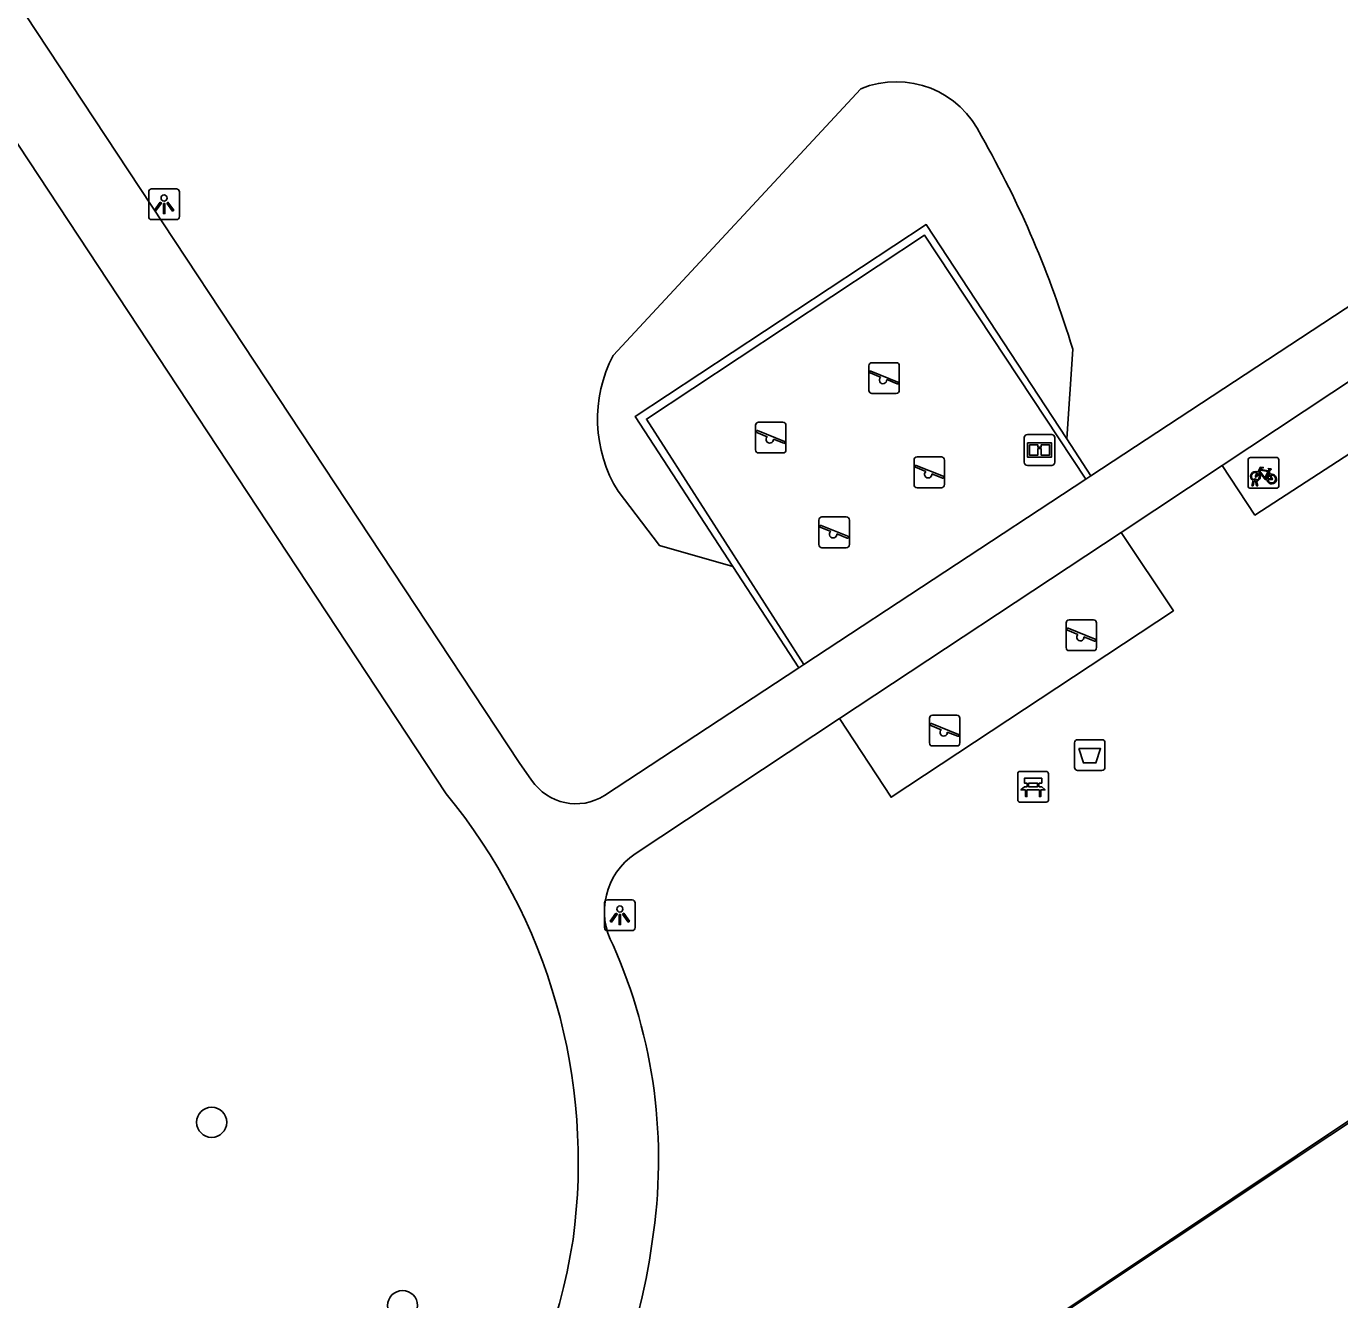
# Model space of a CAD drawing. Extents: x 158352 to 159489, y 383828 to 384597.
# Drawn here: x 158642.85 to 158685.53, y 384209.34 to 384250.69 of the extents above; entities that cross this region are included whole.
import ezdxf

# ---------------------------------------------------------------- set-up
doc = ezdxf.new("R2010")
doc.units = 0
for name, color, linetype in [('IMGEO_Afvalbak', 7, 'Continuous'), ('IMGEO_Bank', 7, 'Continuous'), ('IMGEO_Boom', 7, 'Continuous'), ('IMGEO_Fietsenrek', 7, 'Continuous'), ('IMGEO_Groenvoorziening', 7, 'Continuous'), ('IMGEO_Hek', 7, 'Continuous'), ('IMGEO_Informatiebord', 7, 'Continuous'), ('IMGEO_Lichtpunt', 7, 'Continuous'), ('IMGEO_Speelvoorziening', 7, 'Continuous'), ('IMGEO_Voetgangersgebied_gesloten', 7, 'Continuous'), ('IMGEO_Voetpad_onverhard', 7, 'Continuous')]:
    doc.layers.add(name, color=color, linetype=linetype)

msp = doc.modelspace()

# ---------------------------------------------------------------- linework, layer by layer
at = {"layer": 'IMGEO_Afvalbak'}
for p, q in [((158676.908, 384226.623), (158676.908, 384227.423)), ((158676.908, 384227.423), (158676.908, 384226.623)), ((158677.008, 384227.523), (158677.798, 384227.523)), ((158677.798, 384227.523), (158677.008, 384227.523)), ((158677.898, 384227.423), (158677.898, 384226.623)), ((158677.898, 384226.623), (158677.898, 384227.423)), ((158677.798, 384226.523), (158677.008, 384226.523)), ((158677.008, 384226.523), (158677.798, 384226.523))]:
    msp.add_line(p, q, dxfattribs=at)
msp.add_lwpolyline([(158677.051, 384227.237), (158677.755, 384227.237), (158677.606, 384226.767), (158677.2, 384226.767), (158677.051, 384227.237)], dxfattribs=at)
for centre, start, end in [((158677.008, 384227.423), 90, 180), ((158677.008, 384227.423), 90, 180), ((158677.798, 384227.423), 0, 90), ((158677.798, 384227.423), 360, 90), ((158677.008, 384226.623), 180, 270), ((158677.008, 384226.623), 180, 270), ((158677.798, 384226.623), 270, 0), ((158677.798, 384226.623), 270, 0)]:
    msp.add_arc(centre, 0.1, start, end, dxfattribs=at)
at = {"layer": 'IMGEO_Bank'}
for p, q in [((158675.064, 384225.569), (158675.064, 384226.41)), ((158675.064, 384226.41), (158675.064, 384225.569)), ((158675.139, 384226.494), (158675.98, 384226.494)), ((158675.98, 384226.494), (158675.139, 384226.494)), ((158676.064, 384226.419), (158676.064, 384225.578)), ((158676.064, 384225.578), (158676.064, 384226.419)), ((158675.761, 384225.892), (158675.368, 384225.892)), ((158675.373, 384226), (158675.373, 384226.106)), ((158675.417, 384226.106), (158675.417, 384226)), ((158675.705, 384226.112), (158675.423, 384226.112)), ((158675.423, 384225.994), (158675.705, 384225.994)), ((158675.711, 384226), (158675.711, 384226.106)), ((158675.755, 384226.106), (158675.755, 384226)), ((158675.989, 384225.494), (158675.148, 384225.494)), ((158675.148, 384225.494), (158675.989, 384225.494))]:
    msp.add_line(p, q, dxfattribs=at)
for points in [[(158675.311, 384225.892), (158675.169, 384225.892), (158675.281, 384225.994), (158675.367, 384225.994)], [(158675.367, 384226.112), (158675.281, 384226.112), (158675.281, 384226.273), (158675.844, 384226.273), (158675.844, 384226.112), (158675.761, 384226.112)], [(158675.361, 384225.885), (158675.361, 384225.678), (158675.318, 384225.678), (158675.318, 384225.885)], [(158675.761, 384225.994), (158675.844, 384225.994), (158675.956, 384225.892), (158675.817, 384225.892)], [(158675.811, 384225.885), (158675.811, 384225.678), (158675.767, 384225.678), (158675.767, 384225.885)]]:
    msp.add_lwpolyline(points, dxfattribs=at)
for centre, radius, start, end in [((158675.142, 384226.416), 0.0779, 92.4484, 184.2845), ((158675.142, 384226.416), 0.0779, 92.4484, 184.2845), ((158675.986, 384226.416), 0.0779, 2.4484, 94.2845), ((158675.986, 384226.416), 0.0779, 2.4484, 94.2845), ((158675.311, 384225.885), 0.00671, 2.8957, 87.1043), ((158675.368, 384225.885), 0.00671, 92.8957, 177.1043), ((158675.366, 384226.105), 0.00671, 2.8957, 87.1043), ((158675.366, 384226.001), 0.00671, 272.8957, 357.1043), ((158675.423, 384226.105), 0.00671, 92.8957, 177.1043), ((158675.423, 384226.001), 0.00671, 182.8957, 267.1043), ((158675.705, 384226.105), 0.00671, 2.8957, 87.1043), ((158675.705, 384226.001), 0.00671, 272.8957, 357.1043), ((158675.762, 384226.105), 0.00671, 92.8957, 177.1043), ((158675.762, 384226.001), 0.00671, 182.8957, 267.1043), ((158675.76, 384225.885), 0.00671, 2.8957, 87.1043), ((158675.817, 384225.885), 0.00671, 92.8957, 177.1043), ((158675.142, 384225.572), 0.0779, 182.4484, 274.2845), ((158675.142, 384225.572), 0.0779, 182.4484, 274.2845), ((158675.986, 384225.572), 0.0779, 272.4484, 4.2845), ((158675.986, 384225.572), 0.0779, 272.4484, 4.2845)]:
    msp.add_arc(centre, radius, start, end, dxfattribs=at)
at = {"layer": 'IMGEO_Boom'}
for centre in [(158648.878, 384215.098), (158655.079, 384209.145)]:
    msp.add_circle(centre, 0.489, dxfattribs=at)
at = {"layer": 'IMGEO_Fietsenrek'}
for p, q in [((158682.548, 384235.763), (158682.548, 384236.604)), ((158682.548, 384236.604), (158682.548, 384235.763)), ((158682.623, 384236.688), (158683.464, 384236.688)), ((158683.464, 384236.688), (158682.623, 384236.688)), ((158683.548, 384236.613), (158683.548, 384235.772)), ((158683.548, 384235.772), (158683.548, 384236.613)), ((158683.235, 384236.237), (158683.271, 384236.142)), ((158682.675, 384235.772), (158682.714, 384235.932)), ((158682.709, 384235.772), (158682.675, 384235.772)), ((158682.744, 384235.92), (158682.709, 384235.772)), ((158682.786, 384235.944), (158682.785, 384235.948)), ((158682.827, 384235.772), (158682.793, 384235.914)), ((158682.817, 384235.955), (158682.818, 384235.948)), ((158682.825, 384235.918), (158682.86, 384235.772)), ((158682.86, 384235.772), (158682.827, 384235.772)), ((158683.473, 384235.688), (158682.632, 384235.688)), ((158682.632, 384235.688), (158683.473, 384235.688))]:
    msp.add_line(p, q, dxfattribs=at)
for points in [[(158682.882, 384236.162), (158682.83, 384236.072), (158682.79, 384236.047), (158682.791, 384236.094), (158682.846, 384236.188)], [(158682.861, 384236.214), (158682.956, 384236.378), (158683.042, 384236.364), (158683.044, 384236.355), (158682.988, 384236.344), (158682.961, 384236.299), (158683.217, 384236.258)], [(158683.157, 384235.97), (158683.107, 384235.97), (158682.916, 384236.221), (158682.897, 384236.189)], [(158683.204, 384236.233), (158682.947, 384236.274), (158682.93, 384236.245), (158683.097, 384236.025), (158683.204, 384236.233)], [(158683.252, 384236.135), (158683.222, 384236.212), (158683.113, 384235.994), (158683.156, 384235.994)], [(158683.217, 384236.258), (158683.242, 384236.307), (158683.236, 384236.311), (158683.213, 384236.315), (158683.201, 384236.322), (158683.2, 384236.325), (158683.202, 384236.33), (158683.297, 384236.315), (158683.299, 384236.305), (158683.289, 384236.292), (158683.277, 384236.286), (158683.263, 384236.292), (158683.235, 384236.237)], [(158683.186, 384235.994), (158683.306, 384235.993), (158683.262, 384236.107)], [(158683.282, 384236.114), (158683.337, 384235.969), (158683.187, 384235.969)]]:
    msp.add_lwpolyline(points, dxfattribs=at)
for centre, radius, start, end in [((158682.626, 384236.61), 0.0779, 92.4484, 184.2845), ((158682.626, 384236.61), 0.0779, 92.4484, 184.2845), ((158683.47, 384236.61), 0.0779, 2.4484, 94.2845), ((158683.47, 384236.61), 0.0779, 2.4484, 94.2845), ((158682.788, 384236.073), 0.159, 62.6766, 242.1369), ((158682.788, 384236.073), 0.129, 63.3192, 238.903), ((158682.788, 384236.073), 0.129, 283.6043, 43.4302), ((158682.788, 384236.073), 0.159, 283.5766, 46.6042), ((158683.315, 384235.989), 0.159, 113.3408, 178.3217), ((158683.315, 384235.989), 0.159, 187.0065, 105.7708), ((158683.315, 384235.989), 0.129, 188.6715, 104.5883), ((158682.626, 384235.766), 0.0779, 182.4484, 274.2845), ((158682.626, 384235.766), 0.0779, 182.4484, 274.2845), ((158682.768, 384235.944), 0.0499, 12.8025, 158.6934), ((158682.788, 384236.073), 0.159, 253.9967, 271.7867), ((158682.768, 384235.944), 0.0174, 12.8025, 163.4502), ((158682.788, 384236.073), 0.129, 253.415, 269.0204), ((158683.315, 384235.989), 0.129, 113.923, 177.9556), ((158683.47, 384235.766), 0.0779, 272.4484, 4.2845), ((158683.47, 384235.766), 0.0779, 272.4484, 4.2845)]:
    msp.add_arc(centre, radius, start, end, dxfattribs=at)
at = {"layer": 'IMGEO_Groenvoorziening'}
for points in [[(158669.966, 384248.665), (158661.924, 384240.001)], [(158676.655, 384237.291), (158672.092, 384244.252), (158662.634, 384238.015), (158665.809, 384233.143)], [(158668.119, 384229.966), (158663, 384237.937), (158672.035, 384243.913), (158677.282, 384235.986)], [(158676.655, 384237.291), (158676.85, 384240.205)], [(158677.441, 384236.091), (158676.655, 384237.291)], [(158662.079, 384235.591), (158663.423, 384233.83), (158665.809, 384233.143)], [(158678.422, 384234.256), (158680.124, 384231.712), (158670.95, 384225.653), (158669.278, 384228.209)], [(158665.809, 384233.143), (158667.951, 384229.856)], [(158681.045, 384164.988), (158679.879, 384166.583), (158659.403, 384197.494), (158700.665, 384224.966), (158724.023, 384190.002)]]:
    msp.add_lwpolyline(points, dxfattribs=at)
for centre, radius, start, end in [((158671.117, 384245.833), 3.057, 24.899, 112.1188), ((158644.872, 384230.608), 33.387, 16.7057, 29.6414), ((158665.864, 384237.932), 4.45, 152.2931, 211.7329)]:
    msp.add_arc(centre, radius, start, end, dxfattribs=at)
at = {"layer": 'IMGEO_Hek'}
msp.add_lwpolyline([(158724.023, 384190.002), (158700.672, 384225.071), (158659.322, 384197.451), (158673.747, 384175.754), (158679.943, 384166.567)], dxfattribs=at)
at = {"layer": 'IMGEO_Informatiebord'}
for p, q in [((158675.378, 384237.432), (158676.168, 384237.432)), ((158676.168, 384237.432), (158675.378, 384237.432)), ((158675.278, 384236.532), (158675.278, 384237.332)), ((158675.278, 384237.332), (158675.278, 384236.532)), ((158676.268, 384237.332), (158676.268, 384236.532)), ((158676.268, 384236.532), (158676.268, 384237.332)), ((158676.168, 384236.432), (158675.378, 384236.432)), ((158675.378, 384236.432), (158676.168, 384236.432))]:
    msp.add_line(p, q, dxfattribs=at)
for points in [[(158675.379, 384237.164), (158676.167, 384237.164), (158676.167, 384236.7), (158675.379, 384236.7), (158675.379, 384237.164)], [(158675.444, 384237.099), (158675.444, 384236.765), (158675.719, 384236.765), (158675.72, 384236.978), (158675.824, 384236.979), (158675.825, 384236.765), (158676.102, 384236.765), (158676.102, 384237.099), (158675.826, 384237.099), (158675.826, 384237.019), (158675.72, 384237.019), (158675.72, 384237.099), (158675.444, 384237.099)]]:
    msp.add_lwpolyline(points, dxfattribs=at)
for centre, start, end in [((158675.378, 384237.332), 90, 180), ((158675.378, 384237.332), 90, 180), ((158676.168, 384237.332), 0, 90), ((158676.168, 384237.332), 360, 90), ((158675.378, 384236.532), 180, 270), ((158675.378, 384236.532), 180, 270), ((158676.168, 384236.532), 270, 0), ((158676.168, 384236.532), 270, 0)]:
    msp.add_arc(centre, 0.1, start, end, dxfattribs=at)
at = {"layer": 'IMGEO_Lichtpunt'}
for p, q in [((158646.833, 384245.316), (158646.833, 384244.509)), ((158646.833, 384245.316), (158646.833, 384244.509)), ((158647.735, 384245.411), (158646.927, 384245.411)), ((158647.735, 384245.411), (158646.927, 384245.411)), ((158647.829, 384244.509), (158647.829, 384245.316)), ((158647.829, 384244.509), (158647.829, 384245.316)), ((158646.927, 384244.415), (158647.735, 384244.415)), ((158646.927, 384244.415), (158647.735, 384244.415)), ((158661.639, 384222.226), (158661.639, 384221.419)), ((158661.639, 384222.226), (158661.639, 384221.419)), ((158662.541, 384222.321), (158661.733, 384222.321)), ((158662.541, 384222.321), (158661.733, 384222.321)), ((158662.635, 384221.419), (158662.635, 384222.226)), ((158662.635, 384221.419), (158662.635, 384222.226)), ((158661.733, 384221.325), (158662.541, 384221.325)), ((158661.733, 384221.325), (158662.541, 384221.325))]:
    msp.add_line(p, q, dxfattribs=at)
for points in [[(158647.207, 384244.98), (158647.246, 384244.952), (158647.058, 384244.69), (158647.02, 384244.717), (158647.207, 384244.98)], [(158647.309, 384244.932), (158647.356, 384244.932), (158647.356, 384244.61), (158647.309, 384244.61), (158647.309, 384244.932)], [(158647.419, 384244.952), (158647.457, 384244.979), (158647.644, 384244.717), (158647.605, 384244.689), (158647.419, 384244.952)], [(158662.013, 384221.89), (158662.052, 384221.862), (158661.864, 384221.6), (158661.826, 384221.627), (158662.013, 384221.89)], [(158662.115, 384221.842), (158662.162, 384221.842), (158662.162, 384221.52), (158662.115, 384221.52), (158662.115, 384221.842)], [(158662.225, 384221.862), (158662.263, 384221.889), (158662.45, 384221.627), (158662.411, 384221.599), (158662.225, 384221.862)]]:
    msp.add_lwpolyline(points, dxfattribs=at)
for centre in [(158647.332, 384245.114), (158662.138, 384222.024)]:
    msp.add_circle(centre, 0.0994, dxfattribs=at)
for centre, start, end in [((158646.927, 384245.316), 90, 180), ((158646.927, 384245.316), 90, 180), ((158647.735, 384245.316), 0, 90), ((158647.735, 384245.316), 0, 90), ((158646.927, 384244.509), 180, 270), ((158646.927, 384244.509), 180, 270), ((158647.735, 384244.509), 270, 0), ((158647.735, 384244.509), 270, 360), ((158661.733, 384222.226), 90, 180), ((158661.733, 384222.226), 90, 180), ((158662.541, 384222.226), 0, 90), ((158662.541, 384222.226), 0, 90), ((158661.733, 384221.419), 180, 270), ((158661.733, 384221.419), 180, 270), ((158662.541, 384221.419), 270, 0), ((158662.541, 384221.419), 270, 360)]:
    msp.add_arc(centre, 0.0946, start, end, dxfattribs=at)
at = {"layer": 'IMGEO_Speelvoorziening'}
for p, q in [((158670.226, 384238.867), (158670.226, 384239.667)), ((158670.226, 384239.667), (158670.226, 384238.867)), ((158670.326, 384239.767), (158671.116, 384239.767)), ((158671.116, 384239.767), (158670.326, 384239.767)), ((158671.216, 384239.667), (158671.216, 384238.867)), ((158671.216, 384238.867), (158671.216, 384239.667)), ((158670.609, 384239.295), (158670.27, 384239.432)), ((158670.295, 384239.492), (158671.171, 384239.139)), ((158671.147, 384239.079), (158670.807, 384239.216)), ((158671.116, 384238.767), (158670.326, 384238.767)), ((158670.326, 384238.767), (158671.116, 384238.767)), ((158666.646, 384237.836), (158667.436, 384237.836)), ((158667.436, 384237.836), (158666.646, 384237.836)), ((158666.546, 384236.936), (158666.546, 384237.736)), ((158666.546, 384237.736), (158666.546, 384236.936)), ((158666.929, 384237.364), (158666.59, 384237.501)), ((158666.615, 384237.561), (158667.491, 384237.208)), ((158667.536, 384237.736), (158667.536, 384236.936)), ((158667.536, 384236.936), (158667.536, 384237.736)), ((158667.467, 384237.148), (158667.127, 384237.285)), ((158667.436, 384236.836), (158666.646, 384236.836)), ((158666.646, 384236.836), (158667.436, 384236.836)), ((158671.696, 384235.806), (158671.696, 384236.606)), ((158671.696, 384236.606), (158671.696, 384235.806)), ((158671.796, 384236.706), (158672.586, 384236.706)), ((158672.586, 384236.706), (158671.796, 384236.706)), ((158672.686, 384236.606), (158672.686, 384235.806)), ((158672.686, 384235.806), (158672.686, 384236.606)), ((158672.079, 384236.234), (158671.74, 384236.371)), ((158671.765, 384236.431), (158672.641, 384236.078)), ((158672.617, 384236.018), (158672.277, 384236.155)), ((158672.586, 384235.706), (158671.796, 384235.706)), ((158671.796, 384235.706), (158672.586, 384235.706)), ((158668.605, 384233.857), (158668.605, 384234.657)), ((158668.605, 384234.657), (158668.605, 384233.857)), ((158668.988, 384234.285), (158668.649, 384234.422)), ((158668.674, 384234.482), (158669.55, 384234.129)), ((158668.705, 384234.757), (158669.495, 384234.757)), ((158669.495, 384234.757), (158668.705, 384234.757)), ((158669.595, 384234.657), (158669.595, 384233.857)), ((158669.595, 384233.857), (158669.595, 384234.657)), ((158669.526, 384234.069), (158669.186, 384234.206)), ((158669.495, 384233.757), (158668.705, 384233.757)), ((158668.705, 384233.757), (158669.495, 384233.757)), ((158676.636, 384230.515), (158676.636, 384231.315)), ((158676.636, 384231.315), (158676.636, 384230.515)), ((158677.019, 384230.943), (158676.68, 384231.08)), ((158676.705, 384231.14), (158677.581, 384230.787)), ((158676.736, 384231.415), (158677.526, 384231.415)), ((158677.526, 384231.415), (158676.736, 384231.415)), ((158677.626, 384231.315), (158677.626, 384230.515)), ((158677.626, 384230.515), (158677.626, 384231.315)), ((158677.557, 384230.727), (158677.217, 384230.864)), ((158677.526, 384230.415), (158676.736, 384230.415)), ((158676.736, 384230.415), (158677.526, 384230.415)), ((158672.196, 384227.421), (158672.196, 384228.221)), ((158672.196, 384228.221), (158672.196, 384227.421)), ((158672.265, 384228.046), (158673.141, 384227.693)), ((158672.296, 384228.321), (158673.086, 384228.321)), ((158673.086, 384228.321), (158672.296, 384228.321)), ((158673.186, 384228.221), (158673.186, 384227.421)), ((158673.186, 384227.421), (158673.186, 384228.221)), ((158672.579, 384227.849), (158672.24, 384227.986)), ((158673.117, 384227.633), (158672.777, 384227.77)), ((158673.086, 384227.321), (158672.296, 384227.321)), ((158672.296, 384227.321), (158673.086, 384227.321))]:
    msp.add_line(p, q, dxfattribs=at)
for centre, radius, start, end in [((158670.326, 384239.667), 0.1, 90, 180), ((158670.326, 384239.667), 0.1, 90, 180), ((158671.116, 384239.667), 0.1, 0, 90), ((158671.116, 384239.667), 0.1, 360, 90), ((158670.283, 384239.462), 0.0327, 68.078, 248.078), ((158670.688, 384239.205), 0.12, 130.9928, 5.1632), ((158671.159, 384239.109), 0.0327, 248.078, 68.078), ((158670.326, 384238.867), 0.1, 180, 270), ((158670.326, 384238.867), 0.1, 180, 270), ((158671.116, 384238.867), 0.1, 270, 0), ((158671.116, 384238.867), 0.1, 270, 0), ((158666.646, 384237.736), 0.1, 90, 180), ((158666.646, 384237.736), 0.1, 90, 180), ((158667.436, 384237.736), 0.1, 0, 90), ((158667.436, 384237.736), 0.1, 360, 90), ((158666.603, 384237.531), 0.0327, 68.078, 248.078), ((158667.008, 384237.274), 0.12, 130.9928, 5.1632), ((158667.479, 384237.178), 0.0327, 248.078, 68.078), ((158666.646, 384236.936), 0.1, 180, 270), ((158666.646, 384236.936), 0.1, 180, 270), ((158667.436, 384236.936), 0.1, 270, 0), ((158667.436, 384236.936), 0.1, 270, 0), ((158671.796, 384236.606), 0.1, 90, 180), ((158671.796, 384236.606), 0.1, 90, 180), ((158672.586, 384236.606), 0.1, 0, 90), ((158672.586, 384236.606), 0.1, 360, 90), ((158671.753, 384236.401), 0.0327, 68.078, 248.078), ((158672.158, 384236.144), 0.12, 130.9928, 5.1632), ((158671.796, 384235.806), 0.1, 180, 270), ((158671.796, 384235.806), 0.1, 180, 270), ((158672.586, 384235.806), 0.1, 270, 0), ((158672.586, 384235.806), 0.1, 270, 0), ((158672.629, 384236.048), 0.0327, 248.078, 68.078), ((158668.705, 384234.657), 0.1, 90, 180), ((158668.705, 384234.657), 0.1, 90, 180), ((158668.662, 384234.452), 0.0327, 68.078, 248.078), ((158669.495, 384234.657), 0.1, 0, 90), ((158669.495, 384234.657), 0.1, 360, 90), ((158669.067, 384234.195), 0.12, 130.9928, 5.1632), ((158669.538, 384234.099), 0.0327, 248.078, 68.078), ((158668.705, 384233.857), 0.1, 180, 270), ((158668.705, 384233.857), 0.1, 180, 270), ((158669.495, 384233.857), 0.1, 270, 0), ((158669.495, 384233.857), 0.1, 270, 0), ((158676.736, 384231.315), 0.1, 90, 180), ((158676.736, 384231.315), 0.1, 90, 180), ((158676.693, 384231.11), 0.0327, 68.078, 248.078), ((158677.526, 384231.315), 0.1, 0, 90), ((158677.526, 384231.315), 0.1, 360, 90), ((158677.098, 384230.853), 0.12, 130.9928, 5.1632), ((158677.569, 384230.757), 0.0327, 248.078, 68.078), ((158676.736, 384230.515), 0.1, 180, 270), ((158676.736, 384230.515), 0.1, 180, 270), ((158677.526, 384230.515), 0.1, 270, 0), ((158677.526, 384230.515), 0.1, 270, 0), ((158672.296, 384228.221), 0.1, 90, 180), ((158672.296, 384228.221), 0.1, 90, 180), ((158672.253, 384228.016), 0.0327, 68.078, 248.078), ((158673.086, 384228.221), 0.1, 0, 90), ((158673.086, 384228.221), 0.1, 360, 90), ((158672.658, 384227.759), 0.12, 130.9928, 5.1632), ((158673.129, 384227.663), 0.0327, 248.078, 68.078), ((158672.296, 384227.421), 0.1, 180, 270), ((158672.296, 384227.421), 0.1, 180, 270), ((158673.086, 384227.421), 0.1, 270, 0), ((158673.086, 384227.421), 0.1, 270, 0)]:
    msp.add_arc(centre, radius, start, end, dxfattribs=at)
at = {"layer": 'IMGEO_Voetgangersgebied_gesloten'}
for points in [[(158659.272, 384226.21), (158658.869, 384226.78), (158599.905, 384316.048)], [(158656.495, 384225.764), (158624.843, 384273.75), (158622.251, 384276.409)], [(158688.572, 384243.403), (158677.441, 384236.091)], [(158681.704, 384236.427), (158678.422, 384234.256)], [(158677.282, 384235.986), (158668.119, 384229.966)], [(158677.441, 384236.091), (158677.282, 384235.986)], [(158669.278, 384228.209), (158678.422, 384234.256)], [(158667.951, 384229.856), (158661.639, 384225.709)], [(158668.119, 384229.966), (158667.951, 384229.856)], [(158669.278, 384228.209), (158662.635, 384223.815)]]:
    msp.add_lwpolyline(points, dxfattribs=at)
for centre, radius, start, end in [((158660.714, 384227.179), 1.737, 213.9116, 302.1867), ((158642.024, 384213.819), 18.764, 352.2707, 39.5396), ((158663.895, 384221.94), 2.259, 123.8983, 208.8942), ((158646.287, 384213.89), 17.109, 351.0369, 23.9979), ((158643.114, 384213.951), 17.704, 297.0295, 351.3711), ((158643.372, 384213.842), 19.988, 297.5359, 352.4725)]:
    msp.add_arc(centre, radius, start, end, dxfattribs=at)
at = {"layer": 'IMGEO_Voetpad_onverhard'}
for points in [[(158681.704, 384236.427), (158689.703, 384241.717)], [(158690.826, 384240.042), (158682.768, 384234.817), (158681.704, 384236.427)]]:
    msp.add_lwpolyline(points, dxfattribs=at)

doc.saveas('drawing.dxf')
